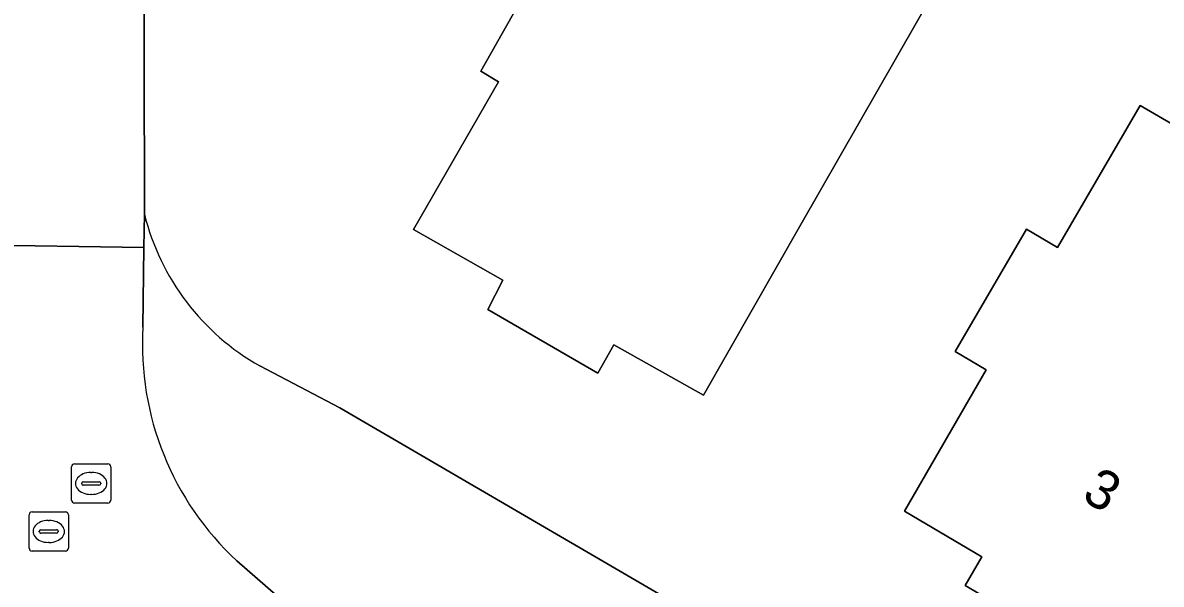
# Model space of a CAD drawing. Extents: x 160455 to 162082, y 388339 to 389736.
# Drawn here: x 161113.53 to 161142.55, y 388524.31 to 388538.62 of the extents above; entities that cross this region are included whole.
import ezdxf

# ---------------------------------------------------------------- set-up
doc = ezdxf.new("R2010")
doc.units = 0
for name, color, linetype in [('IMGEO_Erf', 7, 'Continuous'), ('IMGEO_Pand', 7, 'Continuous'), ('IMGEO_Pand_nummerreeks', 7, 'Continuous'), ('IMGEO_Rijbaan_lokaal_open', 7, 'Continuous'), ('IMGEO_Rioolput', 7, 'Continuous'), ('IMGEO_Voetpad_open', 7, 'Continuous')]:
    doc.layers.add(name, color=color, linetype=linetype)

msp = doc.modelspace()

# ---------------------------------------------------------------- linework, layer by layer
at = {"layer": 'IMGEO_Erf'}
for points in [[(161116.474, 388621.442), (161116.468, 388615.081), (161116.467, 388614.225), (161116.631, 388533.739)], [(161142.908, 388522.153), (161140.947, 388523.282), (161140.494, 388522.55), (161137.552, 388524.282), (161137.978, 388525.008), (161136.003, 388526.172), (161138.087, 388529.774), (161137.292, 388530.238), (161139.109, 388533.357), (161139.905, 388532.895), (161142.007, 388536.51), (161147.41, 388533.369)], [(161119.571, 388529.875), (161121.614, 388528.808), (161142.839, 388516.438)]]:
    msp.add_lwpolyline(points, dxfattribs=at)
msp.add_lwpolyline([(161130.236, 388546.88), (161129.885, 388546.879), (161129.893, 388543.441), (161133.158, 388541.661), (161133.853, 388542.874), (161136.968, 388541.09), (161136.272, 388539.874), (161136.836, 388539.551), (161133.362, 388533.473), (161130.88, 388529.132), (161128.597, 388530.408), (161128.185, 388529.694), (161125.381, 388531.308), (161125.764, 388532.058), (161123.493, 388533.352), (161125.657, 388537.114), (161125.209, 388537.385), (161126.293, 388539.314), (161124.124, 388540.529), (161124.097, 388546.848), (161122.749, 388546.864), (161122.734, 388553.264), (161127.734, 388553.273), (161130.223, 388553.278)], close=True, dxfattribs=at)
msp.add_arc((161122.604, 388535.233), 6.157, 194.0444, 240.4884, dxfattribs=at)
at = {"layer": 'IMGEO_Pand'}
msp.add_lwpolyline([(161133.853, 388542.874), (161133.158, 388541.661), (161129.893, 388543.441), (161129.885, 388546.879), (161130.236, 388546.88), (161130.223, 388553.278), (161127.734, 388553.273), (161122.734, 388553.264), (161122.749, 388546.864), (161124.097, 388546.848), (161124.124, 388540.529), (161126.293, 388539.314), (161125.209, 388537.385), (161125.657, 388537.114), (161123.493, 388533.352), (161125.764, 388532.058), (161125.381, 388531.308), (161128.185, 388529.694), (161128.597, 388530.408), (161130.88, 388529.132), (161133.362, 388533.473), (161136.836, 388539.551), (161136.272, 388539.874), (161136.968, 388541.09)], close=True, dxfattribs=at)
msp.add_lwpolyline([(161147.41, 388533.369), (161142.007, 388536.51), (161139.905, 388532.895), (161139.109, 388533.357), (161137.292, 388530.238), (161138.087, 388529.774), (161136.003, 388526.172), (161137.978, 388525.008), (161137.552, 388524.282), (161140.494, 388522.55), (161140.947, 388523.282), (161142.908, 388522.153)], dxfattribs=at)
at = {"layer": 'IMGEO_Rijbaan_lokaal_open'}
msp.add_lwpolyline([(161116.467, 388614.225), (161116.468, 388615.081), (161112.048, 388615.059), (161112.072, 388600.545), (161112.077, 388597.344), (161112.099, 388583.473), (161112.104, 388580.458), (161112.181, 388533.074), (161112.181, 388532.958), (161116.62, 388532.895), (161116.631, 388533.739)], close=True, dxfattribs=at)
for points in [[(161116.595, 388530.862), (161116.62, 388532.895), (161112.181, 388532.958)], [(161112.84, 388521.61), (161113.574, 388521.335), (161114.624, 388520.885), (161115.799, 388520.32), (161117.585, 388519.498), (161117.679, 388519.852), (161120.088, 388523.96), (161120.038, 388523.993), (161118.988, 388524.907)]]:
    msp.add_lwpolyline(points, dxfattribs=at)
msp.add_arc((161124.083, 388530.413), 7.501, 176.5662, 227.219, dxfattribs=at)
at = {"layer": 'IMGEO_Rioolput'}
for p, q in [((161114.851, 388527.381), (161115.703, 388527.381)), ((161114.776, 388526.455), (161114.776, 388527.307)), ((161115.264, 388527.161), (161115.289, 388527.161)), ((161115.777, 388527.307), (161115.777, 388526.455)), ((161115.035, 388526.875), (161115.035, 388526.887)), ((161115.473, 388526.838), (161115.075, 388526.838)), ((161115.078, 388526.924), (161115.476, 388526.924)), ((161115.519, 388526.887), (161115.519, 388526.875)), ((161115.287, 388526.601), (161115.262, 388526.601)), ((161115.703, 388526.381), (161114.851, 388526.381)), ((161113.693, 388525.232), (161113.693, 388526.084)), ((161113.768, 388526.158), (161114.62, 388526.158)), ((161114.181, 388525.938), (161114.206, 388525.938)), ((161114.694, 388526.084), (161114.694, 388525.232)), ((161113.952, 388525.652), (161113.952, 388525.664)), ((161113.995, 388525.701), (161114.393, 388525.701)), ((161114.436, 388525.664), (161114.436, 388525.652)), ((161114.39, 388525.615), (161113.992, 388525.615)), ((161114.204, 388525.378), (161114.179, 388525.378)), ((161114.62, 388525.158), (161113.768, 388525.158))]:
    msp.add_line(p, q, dxfattribs=at)
for points in [[(161114.851, 388527.381), (161115.703, 388527.381)], [(161114.776, 388526.455), (161114.776, 388527.307)], [(161115.777, 388527.307), (161115.777, 388526.455)], [(161115.703, 388526.381), (161114.851, 388526.381)], [(161113.693, 388525.232), (161113.693, 388526.084)], [(161113.768, 388526.158), (161114.62, 388526.158)], [(161114.694, 388526.084), (161114.694, 388525.232)], [(161114.62, 388525.158), (161113.768, 388525.158)]]:
    msp.add_lwpolyline(points, dxfattribs=at)
for centre, radius, start, end in [((161114.853, 388527.305), 0.0765, 91.552, 178.448), ((161114.853, 388527.305), 0.0765, 91.552, 178.448), ((161115.701, 388527.305), 0.0765, 1.552, 88.448), ((161115.701, 388527.305), 0.0765, 1.552, 88.448), ((161115.075, 388526.884), 0.0403, 85.8775, 175.7526), ((161115.072, 388526.874), 0.0366, 178.938, 274.7102), ((161115.476, 388526.881), 0.043, 264.8664, 352.4533), ((161115.48, 388526.886), 0.0386, 1.7309, 96.639), ((161114.853, 388526.457), 0.0765, 181.552, 268.448), ((161114.853, 388526.457), 0.0765, 181.552, 268.448), ((161115.701, 388526.457), 0.0765, 271.552, 358.448), ((161115.701, 388526.457), 0.0765, 271.552, 358.448), ((161113.77, 388526.082), 0.0765, 91.552, 178.448), ((161113.77, 388526.082), 0.0765, 91.552, 178.448), ((161114.618, 388526.082), 0.0765, 1.552, 88.448), ((161114.618, 388526.082), 0.0765, 1.552, 88.448), ((161113.992, 388525.661), 0.0403, 85.8775, 175.7526), ((161113.989, 388525.651), 0.0366, 178.938, 274.7102), ((161114.393, 388525.658), 0.043, 264.8664, 352.4533), ((161114.397, 388525.663), 0.0386, 1.7309, 96.639), ((161113.77, 388525.234), 0.0765, 181.552, 268.448), ((161113.77, 388525.234), 0.0765, 181.552, 268.448), ((161114.618, 388525.234), 0.0765, 271.552, 358.448), ((161114.618, 388525.234), 0.0765, 271.552, 358.448)]:
    msp.add_arc(centre, radius, start, end, dxfattribs=at)
for centre, major_axis, ratio, start_param, end_param in [((161115.263, 388526.881), (-0.387, 0.002), 0.722429, 4.712389, 7.853982), ((161115.288, 388526.881), (-0.39, 0.002), 0.717154, 1.570796, 4.712389), ((161114.18, 388525.658), (-0.387, 0.002), 0.722429, 4.712389, 7.853982), ((161114.205, 388525.658), (-0.39, 0.002), 0.717154, 1.570796, 4.712389)]:
    msp.add_ellipse(centre, major_axis=major_axis, ratio=ratio, start_param=start_param, end_param=end_param, dxfattribs=at)
at = {"layer": 'IMGEO_Voetpad_open'}
for points in [[(161116.631, 388533.739), (161116.62, 388532.895), (161116.595, 388530.862)], [(161142.839, 388516.438), (161121.614, 388528.808), (161119.571, 388529.875)], [(161118.988, 388524.907), (161120.038, 388523.993), (161120.088, 388523.96), (161121.073, 388523.303)]]:
    msp.add_lwpolyline(points, dxfattribs=at)
for centre, radius, start, end in [((161122.604, 388535.233), 6.157, 194.0444, 240.4884), ((161124.083, 388530.413), 7.501, 176.5662, 227.219)]:
    msp.add_arc(centre, radius, start, end, dxfattribs=at)

# ---------------------------------------------------------------- texts
at = {"layer": 'IMGEO_Pand_nummerreeks'}
msp.add_text('3', height=1, rotation=329.7988, dxfattribs=at).set_placement((161140.485, 388526.479))

doc.saveas('drawing.dxf')
